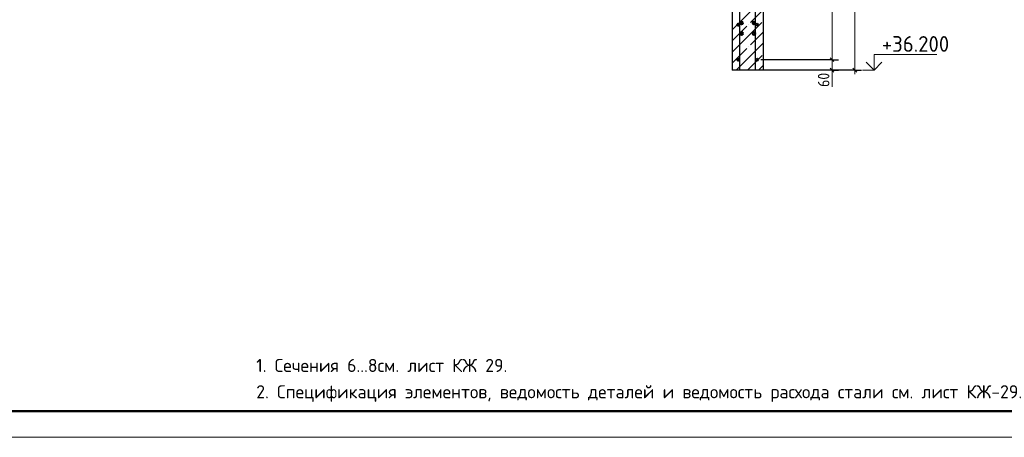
# Model space of a CAD drawing. Header units: millimetres. Extents: x -49773 to 2322955, y -3321 to 58485.
# Tile 383 of 580: x 1470855 to 1489631, y -2732 to 5230. Entities that reach past the tile are written whole.
import ezdxf

# ---------------------------------------------------------------- set-up
doc = ezdxf.new("R2010")
doc.units = ezdxf.units.MM
doc.linetypes.add('______11', pattern=[500, 400, -50, 0, -50])
doc.linetypes.add('______5', pattern=[1100, 800, -100, 100, -100])
for name, color, linetype, lineweight in [('Standard', 7, 'Continuous', 25), ('Арм.стержн. вертикальными 1', 22, 'Continuous', 35), ('Арм.стержн. Доп. арматура', 180, 'Continuous', 35), ('Арм.стержн.горизонт. 1', 180, 'Continuous', 35), ('Высотная отметки_ общее', 7, 'Continuous', 13), ('Размерная линия_ общее', 7, 'Continuous', 13), ('Стена_ общее', 7, 'Continuous', 35)]:
    doc.layers.add(name, color=color, linetype=linetype, lineweight=lineweight)
doc.styles.add('ISOCPEUR', font='txt')

msp = doc.modelspace()

# ---------------------------------------------------------------- linework, layer by layer
at = {"layer": 'Standard', "color": 253, "linetype": '______5', "lineweight": 35, "true_color": 0xababab, "transparency": 33554687}
for p, q in [((1484438.6, 5036), (1485038.6, 5636)), ((1484438.6, 4611.8), (1485038.6, 5211.8)), ((1484518.4, 4267.3), (1485038.6, 4787.5)), ((1484942.6, 4267.3), (1485038.6, 4363.2))]:
    msp.add_line(p, q, dxfattribs=at)
at = {"layer": 'Standard', "color": 253, "linetype": '______11', "lineweight": 35, "true_color": 0xababab, "transparency": 33554687}
for p, q in [((1484438.6, 4823.9), (1485038.6, 5423.9)), ((1484438.6, 4399.6), (1485038.6, 4999.6)), ((1484730.5, 4267.3), (1485038.6, 4575.4))]:
    msp.add_line(p, q, dxfattribs=at)
at = {"layer": 'Standard', "color": 7, "linetype": 'Continuous', "lineweight": 13, "transparency": 33554687}
msp.add_lwpolyline([(1450162.1, -2732.2), (1509562.1, -2732.2), (1509562.1, 39267.8), (1450162.1, 39267.8), (1450162.1, -2732.2)], close=True, dxfattribs=at)
at = {"layer": 'Standard', "color": 7, "linetype": 'Continuous', "lineweight": 50, "transparency": 33554687}
msp.add_lwpolyline([(1452162.1, 38767.8), (1509062.1, 38767.8), (1509062.1, -2232.2), (1452162.1, -2232.2), (1452162.1, 38767.8)], close=True, dxfattribs=at)
at = {"layer": 'Арм.стержн. вертикальными 1', "color": 4, "linetype": 'Continuous', "lineweight": 25, "transparency": 33554687}
for p, q in [((1484588.6, 4284), (1484588.6, 18017.3)), ((1484588.6, 4284), (1484588.6, 18017.3)), ((1484888.6, 4284), (1484888.6, 18017.3)), ((1484888.6, 4284), (1484888.6, 18017.3))]:
    msp.add_line(p, q, dxfattribs=at)
at = {"layer": 'Арм.стержн. Доп. арматура', "color": 211, "linetype": 'Continuous', "lineweight": 50, "true_color": 0xff54ff, "transparency": 33554687}
for centre in [(1484621.9, 5167.3), (1484855.2, 5167.3), (1484621.9, 4967.3), (1484855.2, 4967.3)]:
    msp.add_circle(centre, 23.3, dxfattribs=at)
at = {"layer": 'Арм.стержн.горизонт. 1', "color": 4, "linetype": 'Continuous', "lineweight": 50, "transparency": 33554687}
for centre in [(1484555.2, 5134), (1484921.9, 5134), (1484555.2, 4467.3), (1484921.9, 4467.3)]:
    msp.add_circle(centre, 16.7, dxfattribs=at)
at = {"layer": 'Высотная отметки_ общее', "color": 7, "linetype": 'Continuous', "lineweight": 13, "transparency": 33554687}
for p, q in [((1487145.9, 4267.3), (1487145.9, 4567.3)), ((1487145.9, 4567.3), (1488345.9, 4567.3)), ((1487145.9, 4267.3), (1486995.9, 4417.3)), ((1487145.9, 4267.3), (1487295.9, 4417.3)), ((1487145.9, 4267.3), (1486925.4, 4267.3)), ((1487145.9, 4267.3), (1487145.9, 4267.3)), ((1487145.9, 4267.3), (1487145.9, 4267.3)), ((1487145.9, 4267.3), (1487145.9, 4267.3)), ((1487145.9, 4267.3), (1487145.9, 4267.3))]:
    msp.add_line(p, q, dxfattribs=at)
at = {"layer": 'Размерная линия_ общее', "color": 253, "linetype": 'Continuous', "lineweight": -3, "true_color": 0xa0a0a0, "transparency": 33554687}
for p, q in [((1486345.2, 4467.3), (1486220.2, 4467.3)), ((1486345.2, 4467.3), (1486470.2, 4467.3)), ((1486782.3, 4267.3), (1484781.6, 4267.3)), ((1486345.2, 4267.3), (1486220.2, 4267.3)), ((1486345.2, 4267.3), (1486470.2, 4267.3)), ((1486782.3, 4267.3), (1486657.3, 4267.3)), ((1486782.3, 4267.3), (1486907.3, 4267.3))]:
    msp.add_line(p, q, dxfattribs=at)
at = {"layer": 'Размерная линия_ общее', "color": 7, "linetype": 'Continuous', "lineweight": 25, "transparency": 33554687}
for p, q in [((1486382.7, 4429.8), (1486307.7, 4504.8)), ((1486382.7, 4229.8), (1486307.7, 4304.8)), ((1486819.8, 4229.8), (1486744.8, 4304.8))]:
    msp.add_line(p, q, dxfattribs=at)
at = {"layer": 'Размерная линия_ общее', "color": 7, "linetype": 'Continuous', "lineweight": 13, "transparency": 33554687}
for p, q in [((1486345.2, 4267.3), (1486345.2, 4467.3)), ((1486345.2, 4367.3), (1486345.8, 4233.8)), ((1486345.2, 4267.3), (1486345.2, 4192.3)), ((1486345.8, 4233.8), (1486345.8, 3947.8)), ((1486782.3, 4267.3), (1486782.3, 4192.3))]:
    msp.add_line(p, q, dxfattribs=at)
for points in [[(1486782.3, 4267.3), (1486782.3, 9536.7), (1486782.3, 9536.7), (1486782.3, 15267.3)], [(1486345.2, 4467.3), (1486345.2, 4908.7), (1486345.2, 4908.7), (1486345.2, 15134)]]:
    msp.add_lwpolyline(points, dxfattribs=at)
at = {"layer": 'Размерная линия_ общее', "color": 253, "linetype": 'Continuous', "lineweight": -3, "true_color": 0xa0a0a0, "transparency": 33554687}
for points in [[(1486345.2, 4467.3), (1486328.8, 4467.3), (1486328.8, 4467.3), (1486328.8, 4467.3), (1486328.8, 4467.3), (1484988.6, 4467.3)], [(1486345.2, 4267.3), (1486341.5, 4267.3), (1486341.5, 4267.3), (1486328.8, 4267.3), (1486328.8, 4267.3), (1486328.8, 4267.3), (1486328.8, 4267.3), (1484924.8, 4267.3)]]:
    msp.add_lwpolyline(points, dxfattribs=at)
at = {"layer": 'Стена_ общее', "color": 7, "linetype": 'Continuous', "lineweight": 25, "transparency": 33554687}
for p, q in [((1484438.6, 16600.6), (1484438.6, 4267.3)), ((1485038.6, 4267.3), (1485038.6, 16600.6)), ((1485038.6, 4267.3), (1484438.6, 4267.3))]:
    msp.add_line(p, q, dxfattribs=at)

# ---------------------------------------------------------------- texts
at = {"layer": 'Standard', "color": 7, "linetype": 'Continuous', "lineweight": 13, "transparency": 33554687, "insert": (1475365.8, -1237.1), "char_height": 250, "width": 15054.375, "attachment_point": 1, "line_spacing_factor": 1.204819}
msp.add_mtext('\\A1;{\\fISOCPEUR|i0|b0;\\H250.000000;\\W1.000000;\\C7;1. Сечения 6...8см. лист КЖ 29.}\\P{\\fISOCPEUR|i0|b0;\\H250.000000;\\W1.000000;\\C7;2. Спецификация элементов, ведомость деталей и ведомость расхода стали см. лист КЖ-29.}\\P', dxfattribs=at)
at = {"layer": 'Высотная отметки_ общее', "color": 7, "linetype": 'Continuous', "lineweight": 25, "transparency": 33554687, "insert": (1487295.9, 4617.3), "char_height": 300, "width": 1492.388, "attachment_point": 7, "style": 'ISOCPEUR'}
msp.add_mtext('\\W0.96;+36.200', dxfattribs=at)
at = {"layer": 'Размерная линия_ общее', "color": 7, "linetype": 'Continuous', "lineweight": 25, "transparency": 33554687, "insert": (1486295.8, 3947.8), "char_height": 220, "width": 403.932, "attachment_point": 7, "rotation": 90, "style": 'ISOCPEUR'}
msp.add_mtext('\\W0.87;60', dxfattribs=at)

doc.saveas('drawing.dxf')
